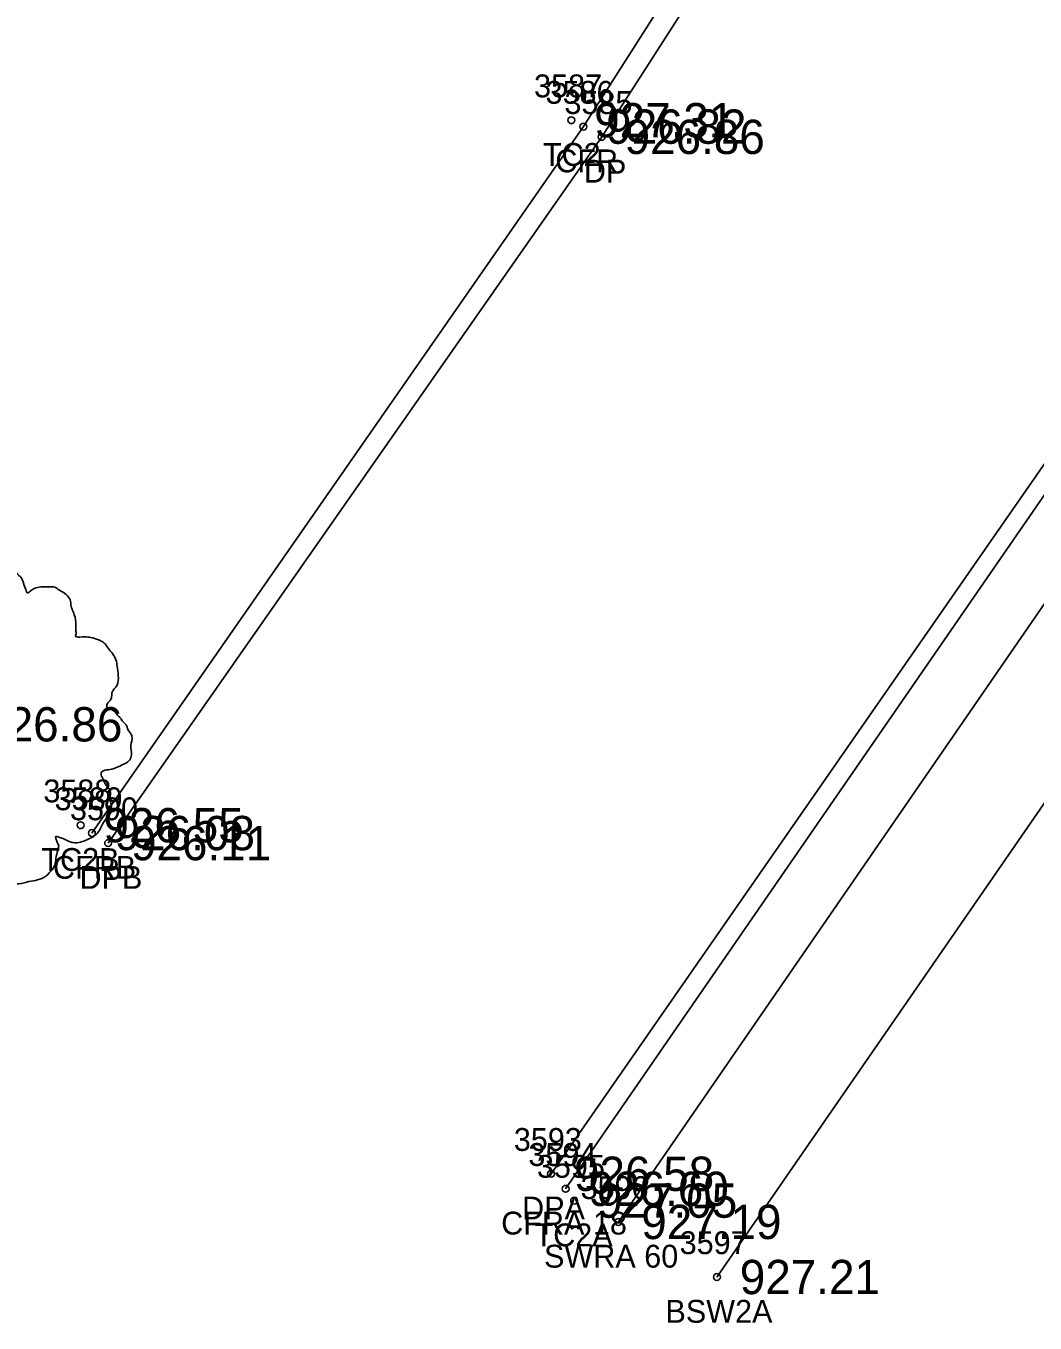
# Model space of a CAD drawing. Extents: x 1575382 to 1578175, y 1099175 to 1101955.
# Drawn here: x 1577323 to 1577367.1, y 1100867.9 to 1100924.7 of the extents above; entities that cross this region are included whole.
import ezdxf

# ---------------------------------------------------------------- set-up
doc = ezdxf.new("R2010")
doc.units = 0
for name, color, linetype in [('RD_EX_Conc', 7, 'Continuous'), ('RD_EX_Conc_txCode', 7, 'Continuous'), ('RD_EX_Driveway', 7, 'Continuous'), ('RD_EX_Driveway_txCode', 7, 'Continuous'), ('RD_EX_TX_Conc_ELEV', 7, 'Continuous'), ('RD_EX_TX_Driveway_ELEV', 7, 'Continuous'), ('RD_EX_TX_VEG_ELEV', 7, 'Continuous'), ('RD_EX_VEG', 7, 'Continuous'), ('RD_SMD_Locator', 7, 'Continuous')]:
    doc.layers.add(name, color=color, linetype=linetype)

msp = doc.modelspace()

# ---------------------------------------------------------------- linework, layer by layer
at = {"layer": 'RD_EX_Conc'}
for points in [[(1577355.232, 1100945.274), (1577356.212, 1100939.37), (1577353.904, 1100930.518), (1577347.36, 1100920.267), (1577325.86, 1100889.359)], [(1577346.586, 1100873.795), (1577372.596, 1100911.494), (1577378.133, 1100916.678), (1577383.71, 1100919.552), (1577389.732, 1100920.867)], [(1577348.893, 1100872.347), (1577374.715, 1100909.834), (1577379.144, 1100914.031), (1577384.404, 1100917.591), (1577389.653, 1100920.34)], [(1577353.203, 1100869.936), (1577378.592, 1100906.687), (1577381.828, 1100910.062), (1577386.394, 1100913.088)]]:
    msp.add_lwpolyline(points, dxfattribs=at)
at = {"layer": 'RD_EX_Driveway'}
for points in [[(1577345.176, 1100963.674), (1577351.94, 1100956.504), (1577354.987, 1100950.412), (1577356.229, 1100945.683), (1577357.118, 1100939.345), (1577354.681, 1100929.981), (1577348.163, 1100919.819), (1577326.572, 1100888.92)], [(1577345.949, 1100874.453), (1577372.006, 1100911.964), (1577377.604, 1100917.392), (1577383.41, 1100920.348), (1577389.537, 1100921.975), (1577395.699, 1100921.783), (1577402.155, 1100920.783), (1577407.151, 1100918.708)]]:
    msp.add_lwpolyline(points, dxfattribs=at)
at = {"layer": 'RD_EX_VEG'}
for points in [[(1577320.193, 1100901.285), (1577319.893, 1100901.31), (1577319.569, 1100901.21), (1577319.319, 1100901.11), (1577319.094, 1100901.035), (1577318.869, 1100900.935), (1577318.569, 1100900.76), (1577318.344, 1100900.56), (1577318.219, 1100900.31), (1577318.169, 1100900.086), (1577318.119, 1100899.811), (1577318.119, 1100899.636), (1577317.994, 1100899.611), (1577317.844, 1100899.636), (1577317.594, 1100899.711), (1577317.344, 1100899.711), (1577317.095, 1100899.711), (1577316.745, 1100899.686), (1577316.395, 1100899.686), (1577316.12, 1100899.636), (1577315.795, 1100899.586), (1577315.42, 1100899.461), (1577315.07, 1100899.336), (1577314.771, 1100899.086), (1577314.521, 1100898.611), (1577314.396, 1100898.261), (1577314.246, 1100898.011), (1577314.396, 1100897.562), (1577314.571, 1100897.212), (1577314.596, 1100897.012), (1577314.671, 1100896.587), (1577314.771, 1100896.362), (1577314.896, 1100896.162), (1577314.821, 1100896.137), (1577314.446, 1100896.087), (1577314.146, 1100895.987), (1577313.721, 1100895.762), (1577313.496, 1100895.538), (1577313.396, 1100895.213), (1577313.371, 1100894.863), (1577313.271, 1100894.663), (1577313.196, 1100894.388), (1577313.171, 1100894.313), (1577313.121, 1100893.988), (1577313.221, 1100893.538), (1577313.246, 1100893.189), (1577313.371, 1100892.964), (1577313.521, 1100892.789), (1577313.696, 1100892.539), (1577314.096, 1100892.314), (1577314.421, 1100892.214), (1577314.621, 1100892.189), (1577314.446, 1100891.689), (1577314.396, 1100891.339), (1577314.271, 1100890.94), (1577314.271, 1100890.865), (1577314.221, 1100890.39), (1577314.371, 1100890.065), (1577314.446, 1100889.69), (1577314.621, 1100889.465), (1577314.896, 1100889.165), (1577315.22, 1100888.94), (1577315.72, 1100888.815), (1577316.12, 1100888.84), (1577316.695, 1100889.015), (1577316.945, 1100889.09), (1577316.92, 1100888.915), (1577316.945, 1100888.541), (1577316.945, 1100888.116), (1577317.095, 1100887.791), (1577317.195, 1100887.516), (1577317.344, 1100887.266), (1577317.669, 1100887.041), (1577318.069, 1100886.966), (1577318.494, 1100886.816), (1577318.944, 1100886.741), (1577319.444, 1100886.716), (1577320.043, 1100886.866), (1577320.318, 1100886.991), (1577320.418, 1100887.166), (1577320.618, 1100887.541), (1577320.568, 1100887.766), (1577320.593, 1100888.366), (1577320.693, 1100888.191), (1577320.868, 1100887.841), (1577321.368, 1100887.541), (1577321.768, 1100887.366), (1577322.242, 1100887.216), (1577322.542, 1100887.141), (1577323.017, 1100887.216), (1577323.392, 1100887.291), (1577323.767, 1100887.416), (1577324.067, 1100887.691), (1577324.241, 1100887.966), (1577324.291, 1100888.241), (1577324.366, 1100888.616), (1577324.416, 1100888.79)], [(1577324.416, 1100888.79), (1577324.341, 1100888.965), (1577324.291, 1100889.215), (1577324.366, 1100889.19), (1577324.541, 1100889.14), (1577324.816, 1100889.015), (1577325.041, 1100888.94), (1577325.366, 1100888.965), (1577325.641, 1100889.065), (1577326.091, 1100889.34), (1577326.366, 1100889.815), (1577326.64, 1100890.215), (1577326.715, 1100890.54), (1577326.665, 1100890.765), (1577326.64, 1100891.264), (1577326.44, 1100891.514), (1577326.39, 1100891.639), (1577326.291, 1100892.039), (1577326.366, 1100892.089), (1577326.64, 1100892.139), (1577327.015, 1100892.264), (1577327.29, 1100892.389), (1577327.515, 1100892.564), (1577327.59, 1100892.789), (1577327.565, 1100893.189), (1577327.615, 1100893.588), (1577327.54, 1100893.738), (1577327.44, 1100893.888), (1577327.365, 1100894.088), (1577327.215, 1100894.238), (1577327.115, 1100894.388), (1577327.015, 1100894.488), (1577326.89, 1100894.638), (1577326.715, 1100894.763), (1577326.565, 1100894.813), (1577326.515, 1100894.963), (1577326.665, 1100895.163), (1577326.715, 1100895.263), (1577326.74, 1100895.488), (1577326.965, 1100895.837), (1577327.015, 1100896.237), (1577326.965, 1100896.662), (1577326.915, 1100896.937), (1577326.765, 1100897.212), (1577326.565, 1100897.462), (1577326.44, 1100897.637), (1577326.266, 1100897.762), (1577325.941, 1100897.887), (1577325.691, 1100897.936), (1577325.341, 1100897.936), (1577325.141, 1100897.986), (1577325.166, 1100898.036), (1577325.166, 1100898.186), (1577325.166, 1100898.461), (1577325.091, 1100898.911), (1577324.941, 1100899.411), (1577324.941, 1100899.436), (1577324.841, 1100899.686), (1577324.616, 1100899.886), (1577324.441, 1100899.986), (1577324.241, 1100900.111), (1577323.992, 1100900.136), (1577323.692, 1100900.136), (1577323.417, 1100900.086), (1577323.217, 1100899.986), (1577323.042, 1100899.861), (1577322.967, 1100900.011), (1577322.867, 1100900.31), (1577322.817, 1100900.46), (1577322.667, 1100900.635), (1577322.442, 1100900.835), (1577321.992, 1100900.96), (1577321.368, 1100900.885), (1577321.068, 1100900.685), (1577320.918, 1100900.51), (1577320.868, 1100900.635), (1577320.668, 1100900.835), (1577320.568, 1100901.01), (1577320.393, 1100901.135), (1577320.243, 1100901.235), (1577320.143, 1100901.285)]]:
    msp.add_spline(points, degree=3, dxfattribs=at)
at = {"layer": 'RD_SMD_Locator'}
for centre in [(1577346.834, 1100920.549), (1577347.36, 1100920.267), (1577348.163, 1100919.819), (1577325.368, 1100889.703), (1577325.86, 1100889.359), (1577326.572, 1100888.92), (1577345.949, 1100874.453), (1577346.586, 1100873.795), (1577346.958, 1100873.279), (1577348.893, 1100872.347), (1577353.203, 1100869.936)]:
    msp.add_circle(centre, 0.15, dxfattribs=at)

# ---------------------------------------------------------------- texts
at = {"layer": 'RD_EX_Conc_txCode'}
for s, p in [('3587', (1577345.204, 1100921.549)), ('3586', (1577345.706, 1100921.267)), ('TC2', (1577345.59, 1100918.549)), ('CFR', (1577346.132, 1100918.267)), ('3588', (1577323.738, 1100890.703)), ('3589', (1577324.23, 1100890.359)), ('TC2B', (1577323.651, 1100887.703)), ('CFRB', (1577324.159, 1100887.359)), ('3594', (1577344.956, 1100874.795)), ('3595', (1577345.328, 1100874.279)), ('3596', (1577347.24, 1100873.347)), ('CFRA 18', (1577343.767, 1100871.795)), ('TC2A', (1577345.226, 1100871.279)), ('3597', (1577351.573, 1100870.936)), ('SWRA 60', (1577345.641, 1100870.347)), ('BSW2A', (1577350.951, 1100867.936))]:
    msp.add_text(s, height=1, dxfattribs=at).set_placement(p)
at = {"layer": 'RD_EX_Driveway_txCode'}
for s, p in [('3585', (1577346.533, 1100920.819)), ('DP', (1577347.384, 1100917.819)), ('3590', (1577324.902, 1100889.92)), ('DPB', (1577325.32, 1100886.92)), ('3593', (1577344.319, 1100875.453)), ('DPA', (1577344.681, 1100872.453))]:
    msp.add_text(s, height=1, dxfattribs=at).set_placement(p)
at = {"layer": 'RD_EX_TX_Conc_ELEV'}
for s, p in [('927.31', (1577347.834, 1100919.799)), ('926.82', (1577348.36, 1100919.517)), ('926.55', (1577326.368, 1100888.953)), ('926.08', (1577326.86, 1100888.609)), ('926.60', (1577347.586, 1100873.045)), ('927.05', (1577347.958, 1100872.529)), ('927.19', (1577349.893, 1100871.597)), ('927.21', (1577354.203, 1100869.186))]:
    msp.add_text(s, height=1.5, dxfattribs=at).set_placement(p)
at = {"layer": 'RD_EX_TX_Driveway_ELEV'}
for s, p in [('926.86', (1577349.163, 1100919.069)), ('926.11', (1577327.572, 1100888.17)), ('926.58', (1577346.949, 1100873.703))]:
    msp.add_text(s, height=1.5, dxfattribs=at).set_placement(p)
at = {"layer": 'RD_EX_TX_VEG_ELEV'}
msp.add_text('926.86', height=1.5, dxfattribs=at).set_placement((1577321.061, 1100893.368))

doc.saveas('drawing.dxf')
